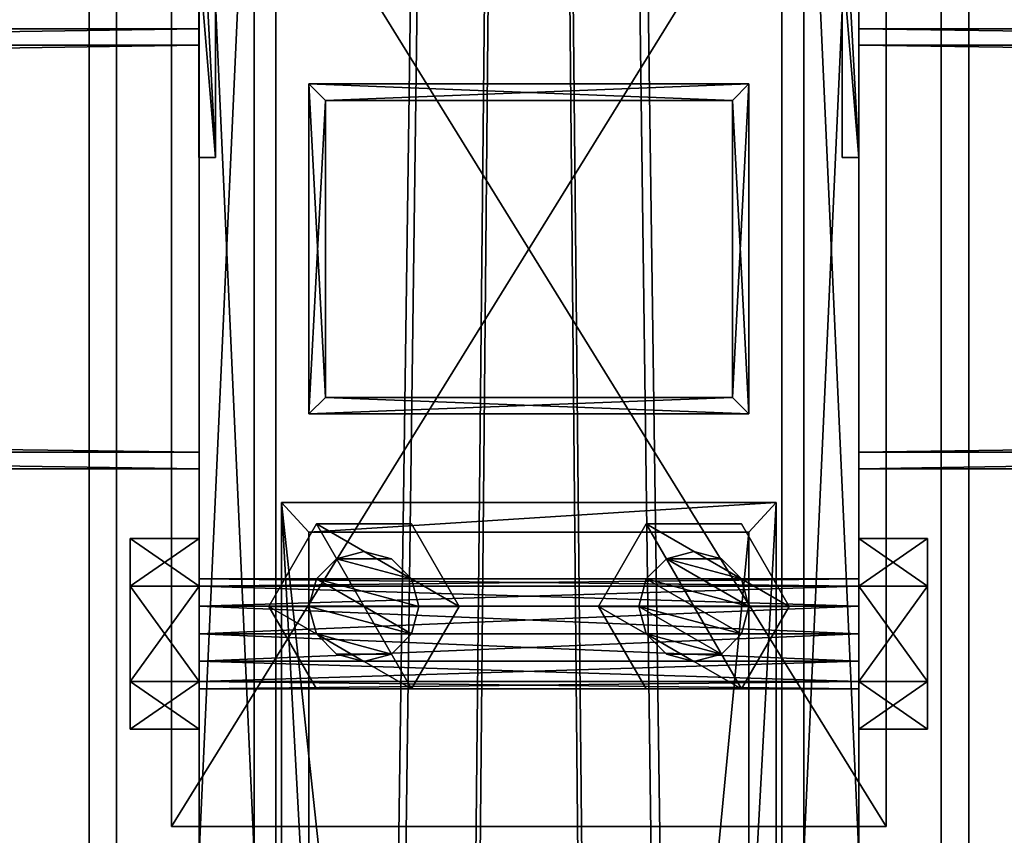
# Model space of a CAD drawing. Header units: millimetres. Extents: x -333 to 67333, y -930 to 39730.
# Tile 628 of 656: x 5407 to 5586, y 23443 to 23592. Entities that reach past the tile are written whole.
import ezdxf

# ---------------------------------------------------------------- set-up
doc = ezdxf.new("R2010")
doc.units = ezdxf.units.MM
for name, color, linetype in [('2', 7, 'Continuous'), ('3', 7, 'Continuous'), ('4', 7, 'Continuous'), ('5', 7, 'Continuous'), ('6', 7, 'Continuous'), ('7', 7, 'Continuous'), ('95', 7, 'Continuous'), ('99', 7, 'Continuous')]:
    doc.layers.add(name, color=color, linetype=linetype)

msp = doc.modelspace()

# ---------------------------------------------------------------- meshes
at = {"layer": '2', "color": 20}
mesh = msp.add_polyface(dxfattribs=at)
corners = [(5463, 23522.98, 6311.47), (5463, 23576.98, 6299.99), (5463, 23576.98, 4357.78), (5463, 23522.98, 4357.78), (5537, 23576.98, 6299.99), (5537, 23576.98, 4357.78), (5537, 23522.98, 6311.47), (5537, 23522.98, 4357.78), (5460, 23519.98, 6312.11), (5540, 23519.98, 6312.11), (5540, 23519.98, 4357.78), (5460, 23519.98, 4357.78), (5540, 23579.98, 6299.35), (5540, 23579.98, 4357.78), (5460, 23579.98, 6299.35), (5460, 23579.98, 4357.78)]
mesh.append_faces([[corners[k] for k in face] for face in [(0, 2, 3, 3), (1, 5, 2, 2), (4, 7, 5, 5), (6, 3, 7, 7), (8, 10, 11, 11), (9, 13, 10, 10), (12, 15, 13, 13), (14, 11, 15, 15)]], dxfattribs={"vtx0": -1, "color": 20})
mesh.append_faces([[corners[k] for k in face] for face in [(9, 6, 12, 12), (6, 8, 0, 0), (0, 8, 1, 1), (12, 4, 14, 14), (4, 12, 6, 6), (14, 1, 8, 8), (11, 3, 15, 15), (3, 10, 7, 7), (7, 10, 5, 5), (15, 2, 13, 13), (2, 15, 3, 3), (13, 5, 10, 10)]], dxfattribs={"vtx0": -1, "vtx1": -1, "color": 20})
mesh.append_faces([[corners[k] for k in face] for face in [(6, 9, 8, 8), (14, 4, 1, 1), (3, 11, 10, 10), (13, 2, 5, 5)]], dxfattribs={"vtx0": -1, "vtx2": -1, "vtx3": -1, "color": 20})
mesh.append_faces([[corners[k] for k in face] for face in [(0, 1, 2, 2), (1, 4, 5, 5), (4, 6, 7, 7), (6, 0, 3, 3), (8, 9, 10, 10), (9, 12, 13, 13), (12, 14, 15, 15), (14, 8, 11, 11)]], dxfattribs={"vtx2": -1, "vtx3": -1, "color": 20})
mesh = msp.add_polyface(dxfattribs=at)
corners = [(5463, 23522.98, 4337.78), (5463, 23576.98, 4337.78), (5463, 23576.98, 3080), (5463, 23522.98, 3080), (5537, 23576.98, 4337.78), (5537, 23576.98, 3080), (5537, 23522.98, 4337.78), (5537, 23522.98, 3080), (5460, 23519.98, 4337.78), (5540, 23519.98, 4337.78), (5540, 23519.98, 3080), (5460, 23519.98, 3080), (5540, 23579.98, 4337.78), (5540, 23579.98, 3080), (5460, 23579.98, 4337.78), (5460, 23579.98, 3080)]
mesh.append_faces([[corners[k] for k in face] for face in [(0, 2, 3, 3), (1, 5, 2, 2), (4, 7, 5, 5), (6, 3, 7, 7), (8, 10, 11, 11), (9, 13, 10, 10), (12, 15, 13, 13), (14, 11, 15, 15)]], dxfattribs={"vtx0": -1, "color": 20})
mesh.append_faces([[corners[k] for k in face] for face in [(9, 6, 12, 12), (6, 8, 0, 0), (0, 8, 1, 1), (12, 4, 14, 14), (4, 12, 6, 6), (14, 1, 8, 8), (11, 3, 15, 15), (3, 10, 7, 7), (7, 10, 5, 5), (15, 2, 13, 13), (2, 15, 3, 3), (13, 5, 10, 10)]], dxfattribs={"vtx0": -1, "vtx1": -1, "color": 20})
mesh.append_faces([[corners[k] for k in face] for face in [(6, 9, 8, 8), (14, 4, 1, 1), (3, 11, 10, 10), (13, 2, 5, 5)]], dxfattribs={"vtx0": -1, "vtx2": -1, "vtx3": -1, "color": 20})
mesh.append_faces([[corners[k] for k in face] for face in [(0, 1, 2, 2), (1, 4, 5, 5), (4, 6, 7, 7), (6, 0, 3, 3), (8, 9, 10, 10), (9, 12, 13, 13), (12, 14, 15, 15), (14, 8, 11, 11)]], dxfattribs={"vtx2": -1, "vtx3": -1, "color": 20})
at = {"layer": '3', "color": 91}
mesh = msp.add_polyface(dxfattribs=at)
corners = [(60, 23513, 2983), (60, 23587, 2983), (5440, 23587, 2983), (5440, 23513, 2983), (60, 23587, 3057), (5440, 23587, 3057), (60, 23513, 3057), (5440, 23513, 3057), (60, 23510, 2980), (60, 23510, 3060), (5440, 23510, 3060), (5440, 23510, 2980), (60, 23590, 3060), (5440, 23590, 3060), (60, 23590, 2980), (5440, 23590, 2980)]
mesh.append_faces([[corners[k] for k in face] for face in [(0, 2, 3, 3), (1, 5, 2, 2), (4, 7, 5, 5), (6, 3, 7, 7), (8, 10, 11, 11), (9, 13, 10, 10), (12, 15, 13, 13), (14, 11, 15, 15)]], dxfattribs={"vtx0": -1, "color": 91})
mesh.append_faces([[corners[k] for k in face] for face in [(9, 6, 12, 12), (6, 8, 0, 0), (0, 8, 1, 1), (12, 4, 14, 14), (4, 12, 6, 6), (14, 1, 8, 8), (11, 3, 15, 15), (3, 10, 7, 7), (7, 10, 5, 5), (15, 2, 13, 13), (2, 15, 3, 3), (13, 5, 10, 10)]], dxfattribs={"vtx0": -1, "vtx1": -1, "color": 91})
mesh.append_faces([[corners[k] for k in face] for face in [(6, 9, 8, 8), (14, 4, 1, 1), (3, 11, 10, 10), (13, 2, 5, 5)]], dxfattribs={"vtx0": -1, "vtx2": -1, "vtx3": -1, "color": 91})
mesh.append_faces([[corners[k] for k in face] for face in [(0, 1, 2, 2), (1, 4, 5, 5), (4, 6, 7, 7), (6, 0, 3, 3), (8, 9, 10, 10), (9, 12, 13, 13), (12, 14, 15, 15), (14, 8, 11, 11)]], dxfattribs={"vtx2": -1, "vtx3": -1, "color": 91})
mesh = msp.add_polyface(dxfattribs=at)
corners = [(5560, 23513, 2983), (5560, 23587, 2983), (11040, 23587, 2983), (11040, 23513, 2983), (5560, 23587, 3057), (11040, 23587, 3057), (5560, 23513, 3057), (11040, 23513, 3057), (5560, 23510, 2980), (5560, 23510, 3060), (11040, 23510, 3060), (11040, 23510, 2980), (5560, 23590, 3060), (11040, 23590, 3060), (5560, 23590, 2980), (11040, 23590, 2980)]
mesh.append_faces([[corners[k] for k in face] for face in [(0, 2, 3, 3), (1, 5, 2, 2), (4, 7, 5, 5), (6, 3, 7, 7), (8, 10, 11, 11), (9, 13, 10, 10), (12, 15, 13, 13), (14, 11, 15, 15)]], dxfattribs={"vtx0": -1, "color": 91})
mesh.append_faces([[corners[k] for k in face] for face in [(9, 6, 12, 12), (6, 8, 0, 0), (0, 8, 1, 1), (12, 4, 14, 14), (4, 12, 6, 6), (14, 1, 8, 8), (11, 3, 15, 15), (3, 10, 7, 7), (7, 10, 5, 5), (15, 2, 13, 13), (2, 15, 3, 3), (13, 5, 10, 10)]], dxfattribs={"vtx0": -1, "vtx1": -1, "color": 91})
mesh.append_faces([[corners[k] for k in face] for face in [(6, 9, 8, 8), (14, 4, 1, 1), (3, 11, 10, 10), (13, 2, 5, 5)]], dxfattribs={"vtx0": -1, "vtx2": -1, "vtx3": -1, "color": 91})
mesh.append_faces([[corners[k] for k in face] for face in [(0, 1, 2, 2), (1, 4, 5, 5), (4, 6, 7, 7), (6, 0, 3, 3), (8, 9, 10, 10), (9, 12, 13, 13), (12, 14, 15, 15), (14, 8, 11, 11)]], dxfattribs={"vtx2": -1, "vtx3": -1, "color": 91})
at = {"layer": '4', "color": 171}
mesh = msp.add_polyface(dxfattribs=at)
corners = [(5540, 22590.06, 5201.55), (5460, 22590.06, 5201.55), (5460, 23412.69, 3080), (5540, 23412.69, 3080), (5460, 22664.65, 5230.47), (5460, 23498.49, 3080), (5540, 22664.65, 5230.47), (5540, 23498.49, 3080), (5545, 22585.4, 5199.74), (5545, 22669.31, 5232.28), (5545, 23503.86, 3080), (5545, 23407.33, 3080), (5455, 22669.31, 5232.28), (5455, 23503.86, 3080), (5455, 22585.4, 5199.74), (5455, 23407.33, 3080)]
mesh.append_faces([[corners[k] for k in face] for face in [(0, 2, 3, 3), (1, 5, 2, 2), (4, 7, 5, 5), (6, 3, 7, 7), (8, 10, 11, 11), (9, 13, 10, 10), (12, 15, 13, 13), (14, 11, 15, 15)]], dxfattribs={"vtx0": -1, "color": 171})
mesh.append_faces([[corners[k] for k in face] for face in [(9, 6, 12, 12), (6, 8, 0, 0), (0, 8, 1, 1), (12, 4, 14, 14), (4, 12, 6, 6), (14, 1, 8, 8), (11, 3, 15, 15), (3, 10, 7, 7), (7, 10, 5, 5), (15, 2, 13, 13), (2, 15, 3, 3), (13, 5, 10, 10)]], dxfattribs={"vtx0": -1, "vtx1": -1, "color": 171})
mesh.append_faces([[corners[k] for k in face] for face in [(6, 9, 8, 8), (14, 4, 1, 1), (3, 11, 10, 10), (13, 2, 5, 5)]], dxfattribs={"vtx0": -1, "vtx2": -1, "vtx3": -1, "color": 171})
mesh.append_faces([[corners[k] for k in face] for face in [(0, 1, 2, 2), (1, 4, 5, 5), (4, 6, 7, 7), (6, 0, 3, 3), (8, 9, 10, 10), (9, 12, 13, 13), (12, 14, 15, 15), (14, 8, 11, 11)]], dxfattribs={"vtx2": -1, "vtx3": -1, "color": 171})
at = {"layer": '5', "color": 131}
mesh = msp.add_polyface(dxfattribs=at)
corners = [(5454, 29385.28, 2984), (5546, 29385.28, 2984), (5546, 19415.31, 2984), (5454, 19415.31, 2984), (5546, 29385.28, 3076), (5546, 19415.31, 3076), (5454, 29385.28, 3076), (5454, 19415.31, 3076), (5450, 29385.28, 2980), (5450, 29385.28, 3080), (5450, 19415.31, 3080), (5450, 19415.31, 2980), (5550, 29385.28, 3080), (5550, 19415.31, 3080), (5550, 29385.28, 2980), (5550, 19415.31, 2980)]
mesh.append_faces([[corners[k] for k in face] for face in [(0, 2, 3, 3), (1, 5, 2, 2), (4, 7, 5, 5), (6, 3, 7, 7), (8, 10, 11, 11), (9, 13, 10, 10), (12, 15, 13, 13), (14, 11, 15, 15)]], dxfattribs={"vtx0": -1, "color": 131})
mesh.append_faces([[corners[k] for k in face] for face in [(9, 6, 12, 12), (6, 8, 0, 0), (0, 8, 1, 1), (12, 4, 14, 14), (4, 12, 6, 6), (14, 1, 8, 8), (11, 3, 15, 15), (3, 10, 7, 7), (7, 10, 5, 5), (15, 2, 13, 13), (2, 15, 3, 3), (13, 5, 10, 10)]], dxfattribs={"vtx0": -1, "vtx1": -1, "color": 131})
mesh.append_faces([[corners[k] for k in face] for face in [(6, 9, 8, 8), (14, 4, 1, 1), (3, 11, 10, 10), (13, 2, 5, 5)]], dxfattribs={"vtx0": -1, "vtx2": -1, "vtx3": -1, "color": 131})
mesh.append_faces([[corners[k] for k in face] for face in [(0, 1, 2, 2), (1, 4, 5, 5), (4, 6, 7, 7), (6, 0, 3, 3), (8, 9, 10, 10), (9, 12, 13, 13), (12, 14, 15, 15), (14, 8, 11, 11)]], dxfattribs={"vtx2": -1, "vtx3": -1, "color": 131})
at = {"layer": '6', "color": 2}
mesh = msp.add_polyface(dxfattribs=at)
corners = [(5420, 19420.14, 7183.53), (5580, 19420.14, 7183.53), (5580, 30845.34, 4755.1), (5420, 30845.34, 4755.1), (5420, 19420.14, 7347.1), (5420, 30878.6, 4911.61), (5580, 19420.14, 7347.1), (5580, 30878.6, 4911.61), (5575, 30846.38, 4759.99), (5425, 30846.38, 4759.99), (5425, 30877.56, 4906.72), (5575, 30877.56, 4906.72), (5425, 19420.14, 7341.99), (5575, 19420.14, 7341.99), (5425, 19420.14, 7188.64), (5575, 19420.14, 7188.64)]
mesh.append_faces([[corners[k] for k in face] for face in [(0, 2, 3, 3), (4, 3, 5, 5), (6, 5, 7, 7), (1, 7, 2, 2), (12, 11, 10, 10), (14, 10, 9, 9), (15, 9, 8, 8), (13, 8, 11, 11)]], dxfattribs={"vtx0": -1, "color": 2})
mesh.append_faces([[corners[k] for k in face] for face in [(2, 8, 3, 3), (8, 7, 11, 11), (11, 7, 10, 10), (3, 9, 5, 5), (9, 3, 8, 8), (5, 10, 7, 7), (4, 12, 0, 0), (12, 6, 13, 13), (13, 6, 15, 15), (0, 14, 1, 1), (14, 0, 12, 12), (1, 15, 6, 6)]], dxfattribs={"vtx0": -1, "vtx1": -1, "color": 2})
mesh.append_faces([[corners[k] for k in face] for face in [(8, 2, 7, 7), (5, 9, 10, 10), (12, 4, 6, 6), (1, 14, 15, 15)]], dxfattribs={"vtx0": -1, "vtx2": -1, "vtx3": -1, "color": 2})
mesh.append_faces([[corners[k] for k in face] for face in [(0, 1, 2, 2), (4, 0, 3, 3), (6, 4, 5, 5), (1, 6, 7, 7), (12, 13, 11, 11), (14, 12, 10, 10), (15, 14, 9, 9), (13, 15, 8, 8)]], dxfattribs={"vtx2": -1, "vtx3": -1, "color": 2})
at = {"layer": '7', "color": 6}
mesh = msp.add_polyface(dxfattribs=at)
corners = [(5559.99, 23661.63, 6624.42), (5439.99, 23661.63, 6624.42), (5439.99, 23625.25, 6453.24), (5559.99, 23625.25, 6453.24), (5439.99, 23602.94, 6636.89), (5439.99, 23566.56, 6465.71), (5442.99, 23602.94, 6636.89), (5442.99, 23566.56, 6465.71), (5442.99, 23658.7, 6625.04), (5442.99, 23622.31, 6453.86), (5556.99, 23658.7, 6625.04), (5556.99, 23622.31, 6453.86), (5556.99, 23602.94, 6636.89), (5556.99, 23566.56, 6465.71), (5559.99, 23602.94, 6636.89), (5559.99, 23566.56, 6465.71)]
mesh.append_faces([[corners[k] for k in face] for face in [(0, 2, 3, 3), (1, 5, 2, 2), (4, 7, 5, 5), (6, 9, 7, 7), (8, 11, 9, 9), (10, 13, 11, 11), (12, 15, 13, 13), (14, 3, 15, 15), (12, 0, 14, 14), (7, 2, 5, 5)]], dxfattribs={"vtx0": -1, "color": 6})
mesh.append_faces([[corners[k] for k in face] for face in [(1, 8, 4, 4), (8, 0, 10, 10), (10, 0, 12, 12), (3, 11, 15, 15), (11, 2, 9, 9), (9, 2, 7, 7)]], dxfattribs={"vtx0": -1, "vtx1": -1, "color": 6})
mesh.append_faces([[corners[k] for k in face] for face in [(8, 1, 0, 0), (11, 3, 2, 2)]], dxfattribs={"vtx0": -1, "vtx2": -1, "vtx3": -1, "color": 6})
mesh.append_faces([[corners[k] for k in face] for face in [(6, 4, 8, 8), (13, 15, 11, 11)]], dxfattribs={"vtx1": -1, "color": 6})
mesh.append_faces([[corners[k] for k in face] for face in [(0, 1, 2, 2), (1, 4, 5, 5), (4, 6, 7, 7), (6, 8, 9, 9), (8, 10, 11, 11), (10, 12, 13, 13), (12, 14, 15, 15), (14, 0, 3, 3)]], dxfattribs={"vtx2": -1, "vtx3": -1, "color": 6})
at = {"layer": '95', "color": 7}
mesh = msp.add_polyface(dxfattribs=at)
corners = [(5560, 23610, 3020), (5560, 23611.34, 3015), (5440, 23611.34, 3015), (5440, 23610, 3020), (5560, 23615, 3011.34), (5440, 23615, 3011.34), (5560, 23620, 3010), (5440, 23620, 3010), (5560, 23625, 3011.34), (5440, 23625, 3011.34), (5560, 23628.66, 3015), (5440, 23628.66, 3015), (5560, 23630, 3020), (5440, 23630, 3020), (5560, 23628.66, 3025), (5440, 23628.66, 3025), (5560, 23625, 3028.66), (5440, 23625, 3028.66), (5560, 23620, 3030), (5440, 23620, 3030), (5560, 23615, 3028.66), (5440, 23615, 3028.66), (5560, 23611.34, 3025), (5440, 23611.34, 3025), (5440, 23602.68, 3020), (5440, 23611.34, 3005), (5427.5, 23611.34, 3005), (5427.5, 23602.68, 3020), (5440, 23628.66, 3005), (5427.5, 23628.66, 3005), (5440, 23637.32, 3020), (5427.5, 23637.32, 3020), (5440, 23628.66, 3035), (5427.5, 23628.66, 3035), (5440, 23611.34, 3035), (5427.5, 23611.34, 3035), (5572.5, 23602.68, 3020), (5572.5, 23611.34, 3005), (5560, 23611.34, 3005), (5560, 23602.68, 3020), (5572.5, 23628.66, 3005), (5560, 23628.66, 3005), (5572.5, 23637.32, 3020), (5560, 23637.32, 3020), (5572.5, 23628.66, 3035), (5560, 23628.66, 3035), (5572.5, 23611.34, 3035), (5560, 23611.34, 3035), (5560, 23470, 3020), (5560, 23471.34, 3015), (5440, 23471.34, 3015), (5440, 23470, 3020), (5560, 23475, 3011.34), (5440, 23475, 3011.34), (5560, 23480, 3010), (5440, 23480, 3010), (5560, 23485, 3011.34), (5440, 23485, 3011.34), (5560, 23488.66, 3015), (5440, 23488.66, 3015), (5560, 23490, 3020), (5440, 23490, 3020), (5560, 23488.66, 3025), (5440, 23488.66, 3025), (5560, 23485, 3028.66), (5440, 23485, 3028.66), (5560, 23480, 3030), (5440, 23480, 3030), (5560, 23475, 3028.66), (5440, 23475, 3028.66), (5560, 23471.34, 3025), (5440, 23471.34, 3025), (5440, 23462.68, 3020), (5440, 23471.34, 3005), (5427.5, 23471.34, 3005), (5427.5, 23462.68, 3020), (5440, 23488.66, 3005), (5427.5, 23488.66, 3005), (5440, 23497.32, 3020), (5427.5, 23497.32, 3020), (5440, 23488.66, 3035), (5427.5, 23488.66, 3035), (5440, 23471.34, 3035), (5427.5, 23471.34, 3035), (5572.5, 23462.68, 3020), (5572.5, 23471.34, 3005), (5560, 23471.34, 3005), (5560, 23462.68, 3020), (5572.5, 23488.66, 3005), (5560, 23488.66, 3005), (5572.5, 23497.32, 3020), (5560, 23497.32, 3020), (5572.5, 23488.66, 3035), (5560, 23488.66, 3035), (5572.5, 23471.34, 3035), (5560, 23471.34, 3035)]
mesh.append_faces([[corners[k] for k in face] for face in [(0, 2, 3, 3), (1, 5, 2, 2), (4, 7, 5, 5), (6, 9, 7, 7), (8, 11, 9, 9), (10, 13, 11, 11), (12, 15, 13, 13), (14, 17, 15, 15), (16, 19, 17, 17), (18, 21, 19, 19), (20, 23, 21, 21), (22, 3, 23, 23), (4, 8, 6, 6), (16, 20, 18, 18), (23, 19, 21, 21), (9, 5, 7, 7), (24, 26, 27, 27), (25, 29, 26, 26), (28, 31, 29, 29), (30, 33, 31, 31), (32, 35, 33, 33), (34, 27, 35, 35), (25, 30, 28, 28), (32, 24, 34, 34), (27, 33, 35, 35), (31, 26, 29, 29), (36, 38, 39, 39), (37, 41, 38, 38), (40, 43, 41, 41), (42, 45, 43, 43), (44, 47, 45, 45), (46, 39, 47, 47), (37, 42, 40, 40), (44, 36, 46, 46), (39, 45, 47, 47), (43, 38, 41, 41), (48, 50, 51, 51), (49, 53, 50, 50), (52, 55, 53, 53), (54, 57, 55, 55), (56, 59, 57, 57), (58, 61, 59, 59), (60, 63, 61, 61), (62, 65, 63, 63), (64, 67, 65, 65), (66, 69, 67, 67), (68, 71, 69, 69), (70, 51, 71, 71), (52, 56, 54, 54), (64, 68, 66, 66), (71, 67, 69, 69), (57, 53, 55, 55), (72, 74, 75, 75), (73, 77, 74, 74), (76, 79, 77, 77), (78, 81, 79, 79), (80, 83, 81, 81), (82, 75, 83, 83), (73, 78, 76, 76), (80, 72, 82, 82), (75, 81, 83, 83), (79, 74, 77, 77), (84, 86, 87, 87), (85, 89, 86, 86), (88, 91, 89, 89), (90, 93, 91, 91), (92, 95, 93, 93), (94, 87, 95, 95), (85, 90, 88, 88), (92, 84, 94, 94), (87, 93, 95, 95), (91, 86, 89, 89)]], dxfattribs={"vtx0": -1, "color": 7})
mesh.append_faces([[corners[k] for k in face] for face in [(8, 4, 10, 10), (10, 1, 12, 12), (12, 0, 14, 14), (14, 22, 16, 16), (19, 23, 17, 17), (17, 23, 15, 15), (15, 2, 13, 13), (13, 5, 11, 11), (11, 5, 9, 9), (30, 24, 32, 32), (33, 26, 31, 31), (42, 36, 44, 44), (45, 38, 43, 43), (56, 52, 58, 58), (58, 49, 60, 60), (60, 48, 62, 62), (62, 70, 64, 64), (67, 71, 65, 65), (65, 71, 63, 63), (63, 51, 61, 61), (61, 53, 59, 59), (59, 53, 57, 57), (78, 73, 80, 80), (81, 74, 79, 79), (90, 85, 92, 92), (93, 86, 91, 91)]], dxfattribs={"vtx0": -1, "vtx1": -1, "color": 7})
mesh.append_faces([[corners[k] for k in face] for face in [(10, 4, 1, 1), (12, 1, 0, 0), (14, 0, 22, 22), (16, 22, 20, 20), (15, 23, 3, 3), (15, 3, 2, 2), (13, 2, 5, 5), (30, 25, 24, 24), (33, 27, 26, 26), (42, 37, 36, 36), (45, 39, 38, 38), (58, 52, 49, 49), (60, 49, 48, 48), (62, 48, 70, 70), (64, 70, 68, 68), (63, 71, 51, 51), (61, 51, 50, 50), (61, 50, 53, 53), (80, 73, 72, 72), (81, 75, 74, 74), (92, 85, 84, 84), (93, 87, 86, 86)]], dxfattribs={"vtx0": -1, "vtx2": -1, "vtx3": -1, "color": 7})
mesh.append_faces([[corners[k] for k in face] for face in [(0, 1, 2, 2), (1, 4, 5, 5), (4, 6, 7, 7), (6, 8, 9, 9), (8, 10, 11, 11), (10, 12, 13, 13), (12, 14, 15, 15), (14, 16, 17, 17), (16, 18, 19, 19), (18, 20, 21, 21), (20, 22, 23, 23), (22, 0, 3, 3), (24, 25, 26, 26), (25, 28, 29, 29), (28, 30, 31, 31), (30, 32, 33, 33), (32, 34, 35, 35), (34, 24, 27, 27), (36, 37, 38, 38), (37, 40, 41, 41), (40, 42, 43, 43), (42, 44, 45, 45), (44, 46, 47, 47), (46, 36, 39, 39), (48, 49, 50, 50), (49, 52, 53, 53), (52, 54, 55, 55), (54, 56, 57, 57), (56, 58, 59, 59), (58, 60, 61, 61), (60, 62, 63, 63), (62, 64, 65, 65), (64, 66, 67, 67), (66, 68, 69, 69), (68, 70, 71, 71), (70, 48, 51, 51), (72, 73, 74, 74), (73, 76, 77, 77), (76, 78, 79, 79), (78, 80, 81, 81), (80, 82, 83, 83), (82, 72, 75, 75), (84, 85, 86, 86), (85, 88, 89, 89), (88, 90, 91, 91), (90, 92, 93, 93), (92, 94, 95, 95), (94, 84, 87, 87)]], dxfattribs={"vtx2": -1, "vtx3": -1, "color": 7})
mesh = msp.add_polyface(dxfattribs=at)
corners = [(5460, 23484.98, 4337.78), (5461.34, 23489.98, 4337.78), (5461.34, 23489.98, 4357.78), (5460, 23484.98, 4357.78), (5465, 23493.64, 4337.78), (5465, 23493.64, 4357.78), (5470, 23494.98, 4337.78), (5470, 23494.98, 4357.78), (5470, 23474.98, 4337.78), (5465, 23476.32, 4337.78), (5465, 23476.32, 4357.78), (5470, 23474.98, 4357.78), (5461.34, 23479.98, 4337.78), (5461.34, 23479.98, 4357.78), (5475, 23493.64, 4337.78), (5478.66, 23489.98, 4337.78), (5480, 23484.98, 4337.78), (5478.66, 23479.98, 4337.78), (5475, 23476.32, 4337.78), (5478.66, 23479.98, 4357.78), (5478.66, 23489.98, 4357.78), (5452.68, 23484.98, 4357.78), (5461.34, 23499.98, 4357.78), (5461.34, 23499.98, 4370.28), (5452.68, 23484.98, 4370.28), (5478.66, 23499.98, 4370.28), (5478.66, 23469.98, 4357.78), (5461.34, 23469.98, 4357.78), (5461.34, 23469.98, 4370.28), (5487.32, 23484.98, 4357.78), (5478.66, 23469.98, 4370.28), (5452.68, 23484.98, 4325.28), (5461.34, 23499.98, 4325.28), (5461.34, 23499.98, 4337.78), (5452.68, 23484.98, 4337.78), (5478.66, 23499.98, 4337.78), (5478.66, 23469.98, 4325.28), (5461.34, 23469.98, 4325.28), (5461.34, 23469.98, 4337.78), (5487.32, 23484.98, 4325.28), (5478.66, 23469.98, 4337.78)]
mesh.append_faces([[corners[k] for k in face] for face in [(0, 2, 3, 3), (1, 5, 2, 2), (4, 7, 5, 5), (8, 10, 11, 11), (9, 13, 10, 10), (12, 3, 13, 13), (4, 14, 6, 6), (18, 9, 8, 8), (13, 11, 10, 10), (21, 23, 24, 24), (22, 25, 23, 23), (27, 24, 28, 28), (26, 21, 27, 27), (24, 30, 28, 28), (31, 33, 34, 34), (32, 35, 33, 33), (37, 34, 38, 38), (36, 31, 37, 37), (34, 40, 38, 38)]], dxfattribs={"vtx0": -1, "color": 7})
mesh.append_faces([[corners[k] for k in face] for face in [(15, 4, 1, 1), (16, 1, 0, 0), (17, 0, 12, 12), (18, 12, 9, 9), (19, 13, 3, 3), (19, 3, 2, 2), (20, 2, 5, 5), (29, 22, 21, 21), (30, 24, 23, 23), (39, 32, 31, 31), (40, 34, 33, 33)]], dxfattribs={"vtx0": -1, "vtx2": -1, "vtx3": -1, "color": 7})
mesh.append_faces([[corners[k] for k in face] for face in [(0, 1, 2, 2), (1, 4, 5, 5), (4, 6, 7, 7), (8, 9, 10, 10), (9, 12, 13, 13), (12, 0, 3, 3), (21, 22, 23, 23), (26, 27, 28, 28), (27, 21, 24, 24), (31, 32, 33, 33), (36, 37, 38, 38), (37, 31, 34, 34)]], dxfattribs={"vtx2": -1, "vtx3": -1, "color": 7})
mesh = msp.add_polyface(dxfattribs=at)
corners = [(5470, 23494.98, 4337.78), (5475, 23493.64, 4337.78), (5475, 23493.64, 4357.78), (5470, 23494.98, 4357.78), (5478.66, 23489.98, 4337.78), (5478.66, 23489.98, 4357.78), (5480, 23484.98, 4337.78), (5480, 23484.98, 4357.78), (5478.66, 23479.98, 4337.78), (5478.66, 23479.98, 4357.78), (5475, 23476.32, 4337.78), (5475, 23476.32, 4357.78), (5470, 23474.98, 4337.78), (5470, 23474.98, 4357.78), (5465, 23493.64, 4337.78), (5461.34, 23489.98, 4337.78), (5460, 23484.98, 4337.78), (5461.34, 23479.98, 4337.78), (5461.34, 23479.98, 4357.78), (5461.34, 23489.98, 4357.78), (5465, 23493.64, 4357.78), (5461.34, 23499.98, 4357.78), (5478.66, 23499.98, 4357.78), (5478.66, 23499.98, 4370.28), (5487.32, 23484.98, 4357.78), (5487.32, 23484.98, 4370.28), (5478.66, 23469.98, 4357.78), (5478.66, 23469.98, 4370.28), (5461.34, 23469.98, 4370.28), (5452.68, 23484.98, 4357.78), (5461.34, 23499.98, 4370.28), (5461.34, 23499.98, 4325.28), (5478.66, 23499.98, 4325.28), (5478.66, 23499.98, 4337.78), (5487.32, 23484.98, 4325.28), (5487.32, 23484.98, 4337.78), (5478.66, 23469.98, 4325.28), (5478.66, 23469.98, 4337.78), (5461.34, 23469.98, 4337.78), (5452.68, 23484.98, 4325.28), (5461.34, 23499.98, 4337.78)]
mesh.append_faces([[corners[k] for k in face] for face in [(0, 2, 3, 3), (1, 5, 2, 2), (4, 7, 5, 5), (6, 9, 7, 7), (8, 11, 9, 9), (10, 13, 11, 11), (5, 3, 2, 2), (22, 25, 23, 23), (24, 27, 25, 25), (26, 28, 27, 27), (21, 24, 22, 22), (25, 30, 23, 23), (32, 35, 33, 33), (34, 37, 35, 35), (36, 38, 37, 37), (31, 34, 32, 32), (35, 40, 33, 33)]], dxfattribs={"vtx0": -1, "color": 7})
mesh.append_faces([[corners[k] for k in face] for face in [(1, 14, 4, 4), (4, 15, 6, 6), (6, 16, 8, 8), (8, 17, 10, 10), (13, 18, 11, 11), (11, 18, 9, 9), (9, 19, 7, 7), (7, 19, 5, 5), (24, 29, 26, 26), (27, 30, 25, 25), (34, 39, 36, 36), (37, 40, 35, 35)]], dxfattribs={"vtx0": -1, "vtx1": -1, "color": 7})
mesh.append_faces([[corners[k] for k in face] for face in [(5, 20, 3, 3)]], dxfattribs={"vtx0": -1, "vtx2": -1, "vtx3": -1, "color": 7})
mesh.append_faces([[corners[k] for k in face] for face in [(0, 1, 2, 2), (1, 4, 5, 5), (4, 6, 7, 7), (6, 8, 9, 9), (8, 10, 11, 11), (10, 12, 13, 13), (21, 22, 23, 23), (22, 24, 25, 25), (24, 26, 27, 27), (31, 32, 33, 33), (32, 34, 35, 35), (34, 36, 37, 37)]], dxfattribs={"vtx2": -1, "vtx3": -1, "color": 7})
mesh = msp.add_polyface(dxfattribs=at)
corners = [(5520, 23484.98, 4337.78), (5521.34, 23489.98, 4337.78), (5521.34, 23489.98, 4357.78), (5520, 23484.98, 4357.78), (5525, 23493.64, 4337.78), (5525, 23493.64, 4357.78), (5530, 23494.98, 4337.78), (5530, 23494.98, 4357.78), (5530, 23474.98, 4337.78), (5525, 23476.32, 4337.78), (5525, 23476.32, 4357.78), (5530, 23474.98, 4357.78), (5521.34, 23479.98, 4337.78), (5521.34, 23479.98, 4357.78), (5535, 23493.64, 4337.78), (5540, 23484.98, 4337.78), (5535, 23476.32, 4337.78), (5538.66, 23479.98, 4357.78), (5540, 23484.98, 4357.78), (5512.68, 23484.98, 4357.78), (5521.34, 23499.98, 4357.78), (5521.34, 23499.98, 4370.28), (5512.68, 23484.98, 4370.28), (5538.66, 23499.98, 4370.28), (5538.66, 23469.98, 4357.78), (5521.34, 23469.98, 4357.78), (5521.34, 23469.98, 4370.28), (5547.32, 23484.98, 4357.78), (5538.66, 23469.98, 4370.28), (5512.68, 23484.98, 4325.28), (5521.34, 23499.98, 4325.28), (5521.34, 23499.98, 4337.78), (5512.68, 23484.98, 4337.78), (5538.66, 23499.98, 4337.78), (5538.66, 23469.98, 4325.28), (5521.34, 23469.98, 4325.28), (5521.34, 23469.98, 4337.78), (5547.32, 23484.98, 4325.28), (5538.66, 23469.98, 4337.78)]
mesh.append_faces([[corners[k] for k in face] for face in [(0, 2, 3, 3), (1, 5, 2, 2), (4, 7, 5, 5), (8, 10, 11, 11), (9, 13, 10, 10), (12, 3, 13, 13), (4, 14, 6, 6), (16, 9, 8, 8), (13, 11, 10, 10), (19, 21, 22, 22), (20, 23, 21, 21), (25, 22, 26, 26), (24, 19, 25, 25), (22, 28, 26, 26), (29, 31, 32, 32), (30, 33, 31, 31), (35, 32, 36, 36), (34, 29, 35, 35), (32, 38, 36, 36)]], dxfattribs={"vtx0": -1, "color": 7})
mesh.append_faces([[corners[k] for k in face] for face in [(15, 4, 1, 1), (15, 1, 0, 0), (16, 0, 12, 12), (16, 12, 9, 9), (17, 13, 3, 3), (17, 3, 2, 2), (18, 2, 5, 5), (27, 20, 19, 19), (28, 22, 21, 21), (37, 30, 29, 29), (38, 32, 31, 31)]], dxfattribs={"vtx0": -1, "vtx2": -1, "vtx3": -1, "color": 7})
mesh.append_faces([[corners[k] for k in face] for face in [(0, 1, 2, 2), (1, 4, 5, 5), (4, 6, 7, 7), (8, 9, 10, 10), (9, 12, 13, 13), (12, 0, 3, 3), (19, 20, 21, 21), (24, 25, 26, 26), (25, 19, 22, 22), (29, 30, 31, 31), (34, 35, 36, 36), (35, 29, 32, 32)]], dxfattribs={"vtx2": -1, "vtx3": -1, "color": 7})
mesh = msp.add_polyface(dxfattribs=at)
corners = [(5530, 23494.98, 4337.78), (5535, 23493.64, 4337.78), (5535, 23493.64, 4357.78), (5530, 23494.98, 4357.78), (5538.66, 23489.98, 4337.78), (5538.66, 23489.98, 4357.78), (5540, 23484.98, 4337.78), (5540, 23484.98, 4357.78), (5538.66, 23479.98, 4337.78), (5538.66, 23479.98, 4357.78), (5535, 23476.32, 4337.78), (5535, 23476.32, 4357.78), (5530, 23474.98, 4337.78), (5530, 23474.98, 4357.78), (5525, 23493.64, 4337.78), (5520, 23484.98, 4337.78), (5521.34, 23479.98, 4357.78), (5521.34, 23489.98, 4357.78), (5525, 23493.64, 4357.78), (5521.34, 23499.98, 4357.78), (5538.66, 23499.98, 4357.78), (5538.66, 23499.98, 4370.28), (5547.32, 23484.98, 4357.78), (5547.32, 23484.98, 4370.28), (5538.66, 23469.98, 4357.78), (5538.66, 23469.98, 4370.28), (5521.34, 23469.98, 4370.28), (5512.68, 23484.98, 4357.78), (5521.34, 23499.98, 4370.28), (5521.34, 23499.98, 4325.28), (5538.66, 23499.98, 4325.28), (5538.66, 23499.98, 4337.78), (5547.32, 23484.98, 4325.28), (5547.32, 23484.98, 4337.78), (5538.66, 23469.98, 4325.28), (5538.66, 23469.98, 4337.78), (5521.34, 23469.98, 4337.78), (5512.68, 23484.98, 4325.28), (5521.34, 23499.98, 4337.78)]
mesh.append_faces([[corners[k] for k in face] for face in [(0, 2, 3, 3), (1, 5, 2, 2), (4, 7, 5, 5), (6, 9, 7, 7), (8, 11, 9, 9), (10, 13, 11, 11), (5, 3, 2, 2), (20, 23, 21, 21), (22, 25, 23, 23), (24, 26, 25, 25), (19, 22, 20, 20), (23, 28, 21, 21), (30, 33, 31, 31), (32, 35, 33, 33), (34, 36, 35, 35), (29, 32, 30, 30), (33, 38, 31, 31)]], dxfattribs={"vtx0": -1, "color": 7})
mesh.append_faces([[corners[k] for k in face] for face in [(1, 14, 4, 4), (4, 14, 6, 6), (6, 15, 8, 8), (8, 15, 10, 10), (13, 16, 11, 11), (11, 16, 9, 9), (9, 17, 7, 7), (7, 18, 5, 5), (22, 27, 24, 24), (25, 28, 23, 23), (32, 37, 34, 34), (35, 38, 33, 33)]], dxfattribs={"vtx0": -1, "vtx1": -1, "color": 7})
mesh.append_faces([[corners[k] for k in face] for face in [(5, 18, 3, 3)]], dxfattribs={"vtx0": -1, "vtx2": -1, "vtx3": -1, "color": 7})
mesh.append_faces([[corners[k] for k in face] for face in [(0, 1, 2, 2), (1, 4, 5, 5), (4, 6, 7, 7), (6, 8, 9, 9), (8, 10, 11, 11), (10, 12, 13, 13), (19, 20, 21, 21), (20, 22, 23, 23), (22, 24, 25, 25), (29, 30, 31, 31), (30, 32, 33, 33), (32, 34, 35, 35)]], dxfattribs={"vtx2": -1, "vtx3": -1, "color": 7})
at = {"layer": '99', "color": 7}
mesh = msp.add_polyface(dxfattribs=at)
corners = [(5450, 23440, 3060), (5450, 23660, 3060), (5450, 23660, 2980), (5450, 23440, 2980), (5440, 23660, 3060), (5440, 23660, 2980), (5440, 23440, 3060), (5440, 23440, 2980)]
mesh.append_faces([[corners[k] for k in face] for face in [(0, 2, 3, 3), (1, 5, 2, 2), (4, 7, 5, 5), (6, 3, 7, 7), (1, 6, 4, 4), (3, 5, 7, 7)]], dxfattribs={"vtx0": -1, "color": 7})
mesh.append_faces([[corners[k] for k in face] for face in [(0, 1, 2, 2), (1, 4, 5, 5), (4, 6, 7, 7), (6, 0, 3, 3), (1, 0, 6, 6), (3, 2, 5, 5)]], dxfattribs={"vtx2": -1, "vtx3": -1, "color": 7})
mesh = msp.add_polyface(dxfattribs=at)
corners = [(5550, 23660, 3060), (5550, 23440, 3060), (5550, 23440, 2980), (5550, 23660, 2980), (5560, 23440, 3060), (5560, 23440, 2980), (5560, 23660, 3060), (5560, 23660, 2980)]
mesh.append_faces([[corners[k] for k in face] for face in [(0, 2, 3, 3), (1, 5, 2, 2), (4, 7, 5, 5), (6, 3, 7, 7), (1, 6, 4, 4), (3, 5, 7, 7)]], dxfattribs={"vtx0": -1, "color": 7})
mesh.append_faces([[corners[k] for k in face] for face in [(0, 1, 2, 2), (1, 4, 5, 5), (4, 6, 7, 7), (6, 0, 3, 3), (1, 0, 6, 6), (3, 2, 5, 5)]], dxfattribs={"vtx2": -1, "vtx3": -1, "color": 7})
mesh = msp.add_polyface(dxfattribs=at)
corners = [(5565, 23444.98, 4347.78), (5435, 23444.98, 4347.78), (5435, 23654.98, 4347.78), (5565, 23654.98, 4347.78), (5435, 23444.98, 4337.78), (5435, 23654.98, 4337.78), (5565, 23444.98, 4337.78), (5565, 23654.98, 4337.78)]
mesh.append_faces([[corners[k] for k in face] for face in [(0, 2, 3, 3), (1, 5, 2, 2), (4, 7, 5, 5), (6, 3, 7, 7), (1, 6, 4, 4), (3, 5, 7, 7)]], dxfattribs={"vtx0": -1, "color": 7})
mesh.append_faces([[corners[k] for k in face] for face in [(0, 1, 2, 2), (1, 4, 5, 5), (4, 6, 7, 7), (6, 0, 3, 3), (1, 0, 6, 6), (3, 2, 5, 5)]], dxfattribs={"vtx2": -1, "vtx3": -1, "color": 7})
mesh = msp.add_polyface(dxfattribs=at)
corners = [(5565, 23444.98, 4357.78), (5435, 23444.98, 4357.78), (5435, 23654.98, 4357.78), (5565, 23654.98, 4357.78), (5435, 23444.98, 4347.78), (5435, 23654.98, 4347.78), (5565, 23444.98, 4347.78), (5565, 23654.98, 4347.78)]
mesh.append_faces([[corners[k] for k in face] for face in [(0, 2, 3, 3), (1, 5, 2, 2), (4, 7, 5, 5), (6, 3, 7, 7), (1, 6, 4, 4), (3, 5, 7, 7)]], dxfattribs={"vtx0": -1, "color": 7})
mesh.append_faces([[corners[k] for k in face] for face in [(0, 1, 2, 2), (1, 4, 5, 5), (4, 6, 7, 7), (6, 0, 3, 3), (1, 0, 6, 6), (3, 2, 5, 5)]], dxfattribs={"vtx2": -1, "vtx3": -1, "color": 7})

doc.saveas('drawing.dxf')
